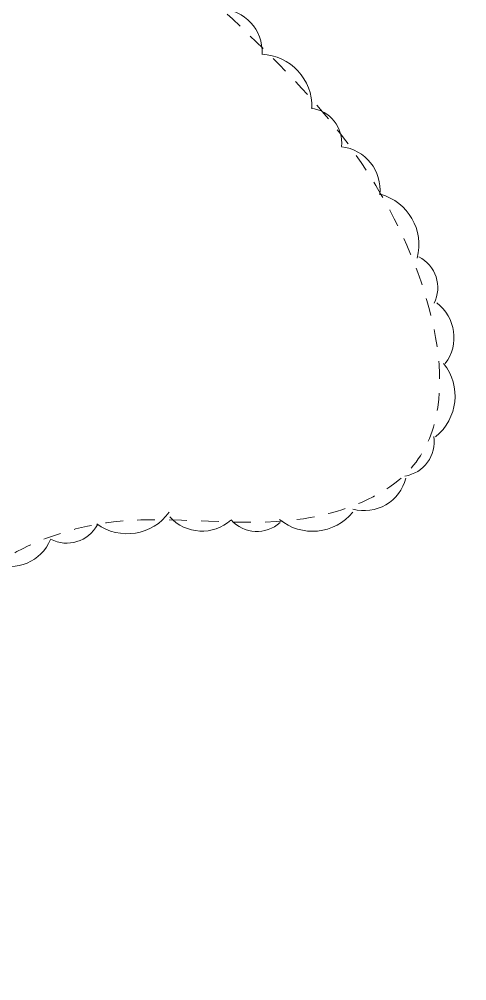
# Model space of a CAD drawing. Extents: x 2362213 to 2366494, y 6968794 to 6978110.
# Drawn here: x 2364738.1 to 2364809.9, y 6974283.9 to 6974438.2 of the extents above; entities that cross this region are included whole.
import ezdxf

# ---------------------------------------------------------------- set-up
doc = ezdxf.new("R2010")
doc.units = 0
doc.header["$LTSCALE"] = 1.9
doc.linetypes.add('SHORT_DASHED', pattern=[2.7, 1.5, -1.2])
doc.layers.add('29', color=7, linetype='Continuous', lineweight=13)

msp = doc.modelspace()

# ---------------------------------------------------------------- linework, layer by layer
at = {"layer": '29'}
for centre, radius, start, end in [((2364770.153, 6974432.891), 6.957, 357.79876, 87.79876), ((2364776.719, 6974424.221), 8.345, 357.79876, 87.79876), ((2364784.308, 6974418.37), 5.56, 353.49033, 83.49033), ((2364789.062, 6974410.81), 6.957, 353.49033, 83.49033), ((2364793.902, 6974402.038), 8.345, 344.88488, 74.88488), ((2364799.723, 6974395.101), 5.56, 333.23671, 63.23671), ((2364800.936, 6974387.11), 6.957, 323.03832, 53.03832), ((2364799.718, 6974377.712), 8.345, 308.68039, 38.68039), ((2364799.161, 6974370.379), 5.56, 278.73947, 8.73947), ((2364793.432, 6974366.288), 6.957, 255.36736, 345.36736), ((2364755.431, 6974363.981), 8.345, 234.14471, 324.14471), ((2364767.443, 6974363.01), 6.957, 221.97794, 311.97794), ((2364785.178, 6974364.374), 8.345, 230.64827, 320.64827), ((2364745.726, 6974359.683), 5.56, 242.15626, 332.15626), ((2364776.254, 6974361.56), 5.56, 221.97794, 311.97794), ((2364736.69, 6974357.359), 6.957, 247.63791, 337.63791)]:
    msp.add_arc(centre, radius, start, end, dxfattribs=at)
at = {"layer": '29', "linetype": 'SHORT_DASHED'}
for points in [[(2364687.82, 6974432.825), (2364683.831, 6974445.277), (2364686.739, 6974460.226), (2364700.017, 6974479.553), (2364734.417, 6974471.2), (2364768.569, 6974441.814), (2364796.864, 6974408.872), (2364800.576, 6974365.685), (2364785.924, 6974358.446), (2364751.034, 6974357.223), (2364724.756, 6974341.132), (2364719.582, 6974320.502), (2364718.711, 6974286.001), (2364720.153, 6974254.255), (2364727.043, 6974239.558), (2364738.108, 6974215.893), (2364734.001, 6974192.433), (2364735.369, 6974171.685), (2364728.21, 6974162.187), (2364706.469, 6974163.27), (2364695.13, 6974190.233), (2364701.186, 6974208.682), (2364689.954, 6974246.546), (2364678.613, 6974279.28), (2364682.446, 6974291.567), (2364686.046, 6974299.922), (2364688.468, 6974335.356), (2364690.174, 6974366.294), (2364703.342, 6974380.26), (2364716.915, 6974392.56), (2364713.735, 6974408.23), (2364700.891, 6974411.878), (2364687.6, 6974431.773)], [(2364648.096, 6973729.473), (2364648.114, 6973763.265), (2364648.548, 6973802.73), (2364644.473, 6973841.044), (2364640.795, 6973873.511), (2364646.63, 6973910.758), (2364650.755, 6973945.949), (2364647.995, 6973986.894), (2364649.235, 6974033.058), (2364654.438, 6974070.64), (2364658.389, 6974102.108), (2364656.664, 6974123.653), (2364654.708, 6974149.396), (2364653.657, 6974178.927), (2364652.325, 6974230.648), (2364655.807, 6974265.031), (2364653.932, 6974299.206), (2364658.016, 6974320.896), (2364656.406, 6974352.322), (2364659.607, 6974366.933), (2364669.654, 6974369.279), (2364673.1, 6974350.901), (2364670.331, 6974319.213), (2364668.461, 6974285.633), (2364669.944, 6974251.696), (2364677.35, 6974224.936), (2364682.119, 6974203), (2364674.502, 6974165.966), (2364672.768, 6974147.347), (2364674.738, 6974139.027), (2364685.457, 6974131.858), (2364696.926, 6974130.927), (2364705.799, 6974130.641), (2364716.232, 6974129.281), (2364729.12, 6974125.453), (2364739.3, 6974104.349), (2364742.349, 6974064.726), (2364735.034, 6974035.635), (2364722.625, 6974006.166), (2364716.834, 6973968.329), (2364718.216, 6973930.46), (2364714.621, 6973898.275), (2364702.055, 6973867.443), (2364692.559, 6973829.121), (2364686.347, 6973804.19), (2364688.371, 6973783.87), (2364698.031, 6973755.479), (2364709.764, 6973728)]]:
    msp.add_spline(points, degree=3, dxfattribs=at)

doc.saveas('drawing.dxf')
